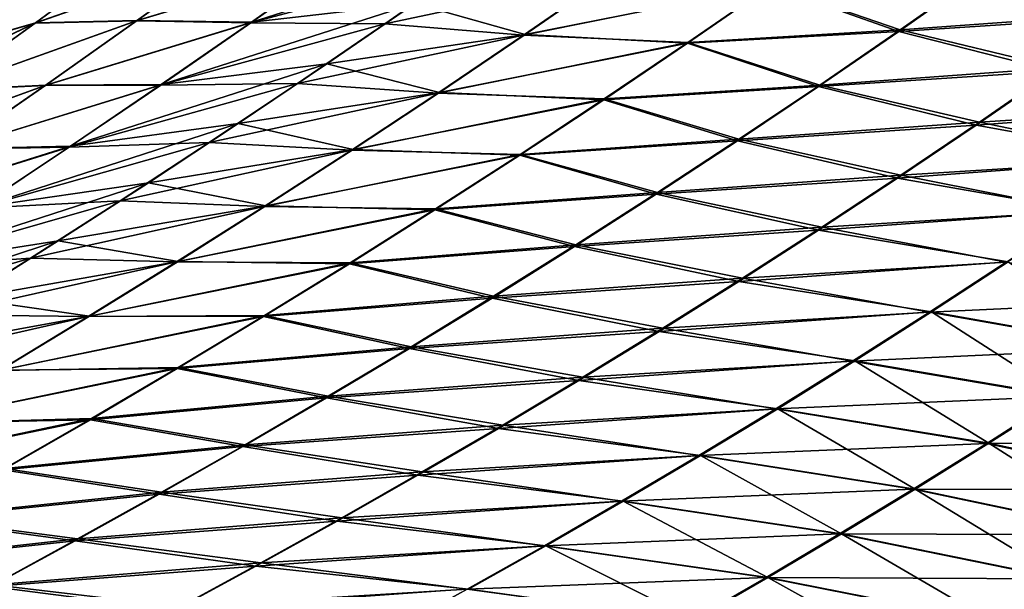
# Model space of a CAD drawing. Header units: metres. Extents: x -24 to 72, y -247 to 22.
# Tile 418 of 573: x 15.87 to 18.43, y -18.06 to -16.58. Entities that reach past the tile are written whole.
import ezdxf

# ---------------------------------------------------------------- set-up
doc = ezdxf.new("R2010")
doc.units = ezdxf.units.M
doc.layers.add('solid_509589_MEDIA_SW0001', color=7, linetype='CONTINUOUS')

msp = doc.modelspace()

# ---------------------------------------------------------------- linework, layer by layer
at = {"layer": 'solid_509589_MEDIA_SW0001'}
for points in [[(14.965639, -16.621025, 131.413147), (16.088608, -15.536588, 131.413147), (14.897329, -16.54516, 131.622665)], [(16.141953, -15.588102, 131.192184), (16.088608, -15.536588, 131.413147), (14.965639, -16.621025, 131.413147)], [(15.015261, -16.676136, 131.192184), (16.141953, -15.588102, 131.192184), (14.965639, -16.621025, 131.413147)], [(16.174313, -15.619352, 130.963501), (16.141953, -15.588102, 131.192184), (15.015261, -16.676136, 131.192184)], [(16.185291, -15.629663), (15.055137, -16.721035), (-16.185291, -15.629663)], [(15.045362, -16.709568, 130.963501), (16.174313, -15.619352, 130.963501), (15.015261, -16.676136, 131.192184)], [(15.045362, -16.709568, 130.963501), (16.185146, -15.629813, 130.73114), (16.174313, -15.619352, 130.963501)], [(15.045362, -16.709568, 130.963501), (15.055439, -16.720758, 130.73114), (16.185146, -15.629813, 130.73114)], [(15.099808, -16.680702, 64.562958), (15.055137, -16.721035), (16.185291, -15.629663)], [(16.168852, -15.646668, 105.570198), (16.185146, -15.629813, 130.73114), (15.055439, -16.720758, 130.73114)], [(15.259353, -16.534878, 64.392204), (15.099808, -16.680702, 64.562958), (16.185291, -15.629663)], [(16.021149, -15.797873, 105.414856), (16.168852, -15.646668, 105.570198), (15.055439, -16.720758, 130.73114)], [(15.843926, -15.975606, 105.22776), (16.021149, -15.797873, 105.414856), (15.055439, -16.720758, 130.73114)], [(16.051014, -16.315691, 101.766273), (15.703963, -16.447422, 102.207169), (15.458014, -16.638691, 102.108353)], [(15.809325, -16.50045, 101.661072), (16.051014, -16.315691, 101.766273), (15.458014, -16.638691, 102.108353)], [(15.458785, -16.638235, 66.887901), (16.051281, -16.31575, 67.231262), (15.810092, -16.500092, 67.335579)], [(15.458785, -16.638235, 66.887901), (15.704275, -16.447359, 66.789993), (16.051281, -16.31575, 67.231262)], [(16.473713, -16.582201, 68.892471), (17.124548, -16.374151, 69.189949), (16.897781, -16.533508, 69.320778)], [(16.473713, -16.582201, 68.892471), (16.706045, -16.417997, 68.769142), (17.124548, -16.374151, 69.189949)], [(16.149799, -16.407314, 101.208076), (15.809325, -16.50045, 101.661072), (15.564839, -16.683867, 101.557022)], [(15.909248, -16.584642, 101.097244), (16.149799, -16.407314, 101.208076), (15.564839, -16.683867, 101.557022)], [(15.566026, -16.683161, 67.438766), (16.15061, -16.407028, 67.788902), (15.910503, -16.584, 67.898911)], [(15.566026, -16.683161, 67.438766), (15.810092, -16.500092, 67.335579), (16.15061, -16.407028, 67.788902)], [(16.408461, -16.409773, 100.712242), (16.149799, -16.407314, 101.208076), (15.909248, -16.584642, 101.097244)], [(16.173174, -16.579254, 100.595818), (16.408461, -16.409773, 100.712242), (15.909248, -16.584642, 101.097244)], [(15.910503, -16.584, 67.898911), (16.15061, -16.407028, 67.788902), (16.40996, -16.409101, 68.284538)], [(15.910503, -16.584, 67.898911), (16.40996, -16.409101, 68.284538), (16.175089, -16.578278, 68.400208)], [(16.702906, -16.419676, 100.227005), (16.408461, -16.409773, 100.712242), (16.173174, -16.579254, 100.595818)], [(16.470163, -16.584133, 100.103012), (16.702906, -16.419676, 100.227005), (16.173174, -16.579254, 100.595818)], [(16.175089, -16.578278, 68.400208), (16.40996, -16.409101, 68.284538), (16.706045, -16.417997, 68.769142)], [(16.175089, -16.578278, 68.400208), (16.706045, -16.417997, 68.769142), (16.473713, -16.582201, 68.892471)], [(17.045383, -16.429426, 99.762451), (16.702906, -16.419676, 100.227005), (16.470163, -16.584133, 100.103012)], [(16.819742, -16.586788, 99.632584), (17.045383, -16.429426, 99.762451), (16.470163, -16.584133, 100.103012)], [(17.402935, -16.462955, 99.303169), (17.045383, -16.429426, 99.762451), (16.819742, -16.586788, 99.632584)], [(18.161491, -16.602455, 98.403801), (18.369558, -16.456261, 98.556923), (17.824949, -16.48583, 98.883759)], [(18.775171, -16.558048, 98.135712), (18.369558, -16.456261, 98.556923), (18.161491, -16.602455, 98.403801)], [(17.181322, -16.61602, 99.165291), (17.402935, -16.462955, 99.303169), (16.819742, -16.586788, 99.632584)], [(16.897781, -16.533508, 69.320778), (17.406525, -16.461445, 69.693474), (17.185268, -16.614361, 69.830894)], [(17.824949, -16.48583, 98.883759), (17.402935, -16.462955, 99.303169), (17.181322, -16.61602, 99.165291)], [(17.185268, -16.614361, 69.830894), (17.406525, -16.461445, 69.693474), (17.823467, -16.488159, 70.116875)], [(17.823467, -16.488159, 70.116875), (18.365835, -16.46051, 70.446342), (18.158089, -16.606512, 70.599136)], [(18.158089, -16.606512, 70.599136), (18.365835, -16.46051, 70.446342), (18.766262, -16.566444, 70.87281)], [(17.608829, -16.635069, 98.7379), (17.824949, -16.48583, 98.883759), (17.181322, -16.61602, 99.165291)], [(17.185268, -16.614361, 69.830894), (17.823467, -16.488159, 70.116875), (17.607605, -16.637266, 70.26239)], [(17.607605, -16.637266, 70.26239), (17.823467, -16.488159, 70.116875), (18.158089, -16.606512, 70.599136)], [(18.161491, -16.602455, 98.403801), (17.824949, -16.48583, 98.883759), (17.608829, -16.635069, 98.7379)], [(16.238989, -16.744658, 69.014908), (16.897781, -16.533508, 69.320778), (16.668848, -16.690924, 69.450836)], [(16.238989, -16.744658, 69.014908), (16.473713, -16.582201, 68.892471), (16.897781, -16.533508, 69.320778)], [(16.668848, -16.690924, 69.450836), (16.897781, -16.533508, 69.320778), (17.185268, -16.614361, 69.830894)], [(18.572201, -16.701502, 97.974007), (18.775171, -16.558048, 98.135712), (18.161491, -16.602455, 98.403801)], [(15.319014, -16.865044, 67.540756), (15.910503, -16.584, 67.898911), (15.667623, -16.759573, 68.00782)], [(15.319014, -16.865044, 67.540756), (15.566026, -16.683161, 67.438766), (15.910503, -16.584, 67.898911)], [(16.173174, -16.579254, 100.595818), (15.909248, -16.584642, 101.097244), (15.66608, -16.760435, 100.987587)], [(15.935502, -16.747034, 100.480499), (16.173174, -16.579254, 100.595818), (15.66608, -16.760435, 100.987587)], [(15.667623, -16.759573, 68.00782), (16.175089, -16.578278, 68.400208), (15.937654, -16.745907, 68.514908)], [(15.667623, -16.759573, 68.00782), (15.910503, -16.584, 67.898911), (16.175089, -16.578278, 68.400208)], [(16.470163, -16.584133, 100.103012), (16.173174, -16.579254, 100.595818), (15.935502, -16.747034, 100.480499)], [(16.235212, -16.746683, 99.980064), (16.470163, -16.584133, 100.103012), (15.935502, -16.747034, 100.480499)], [(15.937654, -16.745907, 68.514908), (16.175089, -16.578278, 68.400208), (16.473713, -16.582201, 68.892471)], [(15.937654, -16.745907, 68.514908), (16.473713, -16.582201, 68.892471), (16.238989, -16.744658, 69.014908)], [(16.819742, -16.586788, 99.632584), (16.470163, -16.584133, 100.103012), (16.235212, -16.746683, 99.980064)], [(18.158089, -16.606512, 70.599136), (18.766262, -16.566444, 70.87281), (18.563498, -16.709736, 71.034355)], [(15.909248, -16.584642, 101.097244), (15.564839, -16.683867, 101.557022), (15.317555, -16.865967, 101.454247)], [(15.66608, -16.760435, 100.987587), (15.909248, -16.584642, 101.097244), (15.317555, -16.865967, 101.454247)], [(16.592154, -16.742105, 99.503647), (16.819742, -16.586788, 99.632584), (16.235212, -16.746683, 99.980064)], [(17.181322, -16.61602, 99.165291), (16.819742, -16.586788, 99.632584), (16.592154, -16.742105, 99.503647)], [(17.607605, -16.637266, 70.26239), (18.158089, -16.606512, 70.599136), (17.948938, -16.750088, 70.751534)], [(17.952181, -16.746094, 98.251213), (18.161491, -16.602455, 98.403801), (17.608829, -16.635069, 98.7379)], [(17.948938, -16.750088, 70.751534), (18.158089, -16.606512, 70.599136), (18.563498, -16.709736, 71.034355)], [(18.572201, -16.701502, 97.974007), (18.161491, -16.602455, 98.403801), (17.952181, -16.746094, 98.251213)], [(16.957973, -16.76685, 99.028252), (17.181322, -16.61602, 99.165291), (16.592154, -16.742105, 99.503647)], [(16.668848, -16.690924, 69.450836), (17.185268, -16.614361, 69.830894), (16.962118, -16.765173, 69.967613)], [(17.608829, -16.635069, 98.7379), (17.181322, -16.61602, 99.165291), (16.957973, -16.76685, 99.028252)], [(17.391214, -16.781895, 98.592751), (17.608829, -16.635069, 98.7379), (16.957973, -16.76685, 99.028252)], [(16.962118, -16.765173, 69.967613), (17.185268, -16.614361, 69.830894), (17.607605, -16.637266, 70.26239)], [(17.952181, -16.746094, 98.251213), (17.608829, -16.635069, 98.7379), (17.391214, -16.781895, 98.592751)], [(16.962118, -16.765173, 69.967613), (17.607605, -16.637266, 70.26239), (17.390091, -16.784081, 70.407326)], [(17.390091, -16.784081, 70.407326), (17.607605, -16.637266, 70.26239), (17.948938, -16.750088, 70.751534)], [(16.001898, -16.905378, 69.13633), (16.668848, -16.690924, 69.450836), (16.437778, -16.846403, 69.580025)], [(16.001898, -16.905378, 69.13633), (16.238989, -16.744658, 69.014908), (16.668848, -16.690924, 69.450836)], [(16.437778, -16.846403, 69.580025), (16.668848, -16.690924, 69.450836), (16.962118, -16.765173, 69.967613)], [(17.948938, -16.750088, 70.751534), (18.563498, -16.709736, 71.034355), (18.359594, -16.850418, 71.195602)], [(18.368238, -16.842236, 97.812737), (18.572201, -16.701502, 97.974007), (17.952181, -16.746094, 98.251213)], [(18.359594, -16.850418, 71.195602), (18.563498, -16.709736, 71.034355), (19.036842, -16.798977, 71.412888)], [(19.031744, -16.799923, 97.585312), (18.572201, -16.701502, 97.974007), (18.368238, -16.842236, 97.812737)], [(15.935502, -16.747034, 100.480499), (15.66608, -16.760435, 100.987587), (15.420281, -16.934742, 100.879219)], [(15.695434, -16.913164, 100.366386), (15.935502, -16.747034, 100.480499), (15.420281, -16.934742, 100.879219)], [(15.42193, -16.933817, 68.115578), (15.937654, -16.745907, 68.514908), (15.697656, -16.912027, 68.628532)], [(15.42193, -16.933817, 68.115578), (15.667623, -16.759573, 68.00782), (15.937654, -16.745907, 68.514908)], [(16.235212, -16.746683, 99.980064), (15.935502, -16.747034, 100.480499), (15.695434, -16.913164, 100.366386)], [(15.998046, -16.907375, 99.858261), (16.235212, -16.746683, 99.980064), (15.695434, -16.913164, 100.366386)], [(15.697656, -16.912027, 68.628532), (16.238989, -16.744658, 69.014908), (16.001898, -16.905378, 69.13633)], [(15.697656, -16.912027, 68.628532), (15.937654, -16.745907, 68.514908), (16.238989, -16.744658, 69.014908)], [(16.592154, -16.742105, 99.503647), (16.235212, -16.746683, 99.980064), (15.998046, -16.907375, 99.858261)], [(16.362619, -16.89542, 99.375732), (16.592154, -16.742105, 99.503647), (15.998046, -16.907375, 99.858261)], [(16.957973, -16.76685, 99.028252), (16.592154, -16.742105, 99.503647), (16.362619, -16.89542, 99.375732)], [(17.390091, -16.784081, 70.407326), (17.948938, -16.750088, 70.751534), (17.738436, -16.891228, 70.903427)], [(17.741655, -16.887205, 98.099258), (17.952181, -16.746094, 98.251213), (17.391214, -16.781895, 98.592751)], [(17.738436, -16.891228, 70.903427), (17.948938, -16.750088, 70.751534), (18.359594, -16.850418, 71.195602)], [(18.368238, -16.842236, 97.812737), (17.952181, -16.746094, 98.251213), (17.741655, -16.887205, 98.099258)], [(16.732904, -16.91548, 98.892143), (16.957973, -16.76685, 99.028252), (16.362619, -16.89542, 99.375732)], [(16.437778, -16.846403, 69.580025), (16.962118, -16.765173, 69.967613), (16.73711, -16.913879, 70.103523)], [(17.391214, -16.781895, 98.592751), (16.957973, -16.76685, 99.028252), (16.732904, -16.91548, 98.892143)], [(17.172123, -16.926342, 98.448418), (17.391214, -16.781895, 98.592751), (16.732904, -16.91548, 98.892143)], [(16.73711, -16.913879, 70.103523), (16.962118, -16.765173, 69.967613), (17.390091, -16.784081, 70.407326)], [(16.73711, -16.913879, 70.103523), (17.390091, -16.784081, 70.407326), (17.170969, -16.928602, 70.551552)], [(17.170969, -16.928602, 70.551552), (17.390091, -16.784081, 70.407326), (17.738436, -16.891228, 70.903427)], [(17.741655, -16.887205, 98.099258), (17.391214, -16.781895, 98.592751), (17.172123, -16.926342, 98.448418)], [(18.359594, -16.850418, 71.195602), (19.036842, -16.798977, 71.412888), (18.839626, -16.937477, 71.582619)], [(18.834169, -16.938416, 97.415489), (19.031744, -16.799923, 97.585312), (18.368238, -16.842236, 97.812737)], [(15.762465, -17.064373, 69.256615), (16.437778, -16.846403, 69.580025), (16.204601, -16.999952, 69.708206)], [(15.762465, -17.064373, 69.256615), (16.001898, -16.905378, 69.13633), (16.437778, -16.846403, 69.580025)], [(16.204601, -16.999952, 69.708206), (16.437778, -16.846403, 69.580025), (16.73711, -16.913879, 70.103523)], [(17.738436, -16.891228, 70.903427), (18.359594, -16.850418, 71.195602), (18.154604, -16.988483, 71.356438)], [(18.163326, -16.980276, 97.65197), (18.368238, -16.842236, 97.812737), (17.741655, -16.887205, 98.099258)], [(18.154604, -16.988483, 71.356438), (18.359594, -16.850418, 71.195602), (18.839626, -16.937477, 71.582619)], [(18.834169, -16.938416, 97.415489), (18.368238, -16.842236, 97.812737), (18.163326, -16.980276, 97.65197)], [(17.170969, -16.928602, 70.551552), (17.738436, -16.891228, 70.903427), (17.526621, -17.029928, 71.054695)], [(17.529947, -17.025818, 97.948006), (17.741655, -16.887205, 98.099258), (17.172123, -16.926342, 98.448418)], [(17.526621, -17.029928, 71.054695), (17.738436, -16.891228, 70.903427), (18.154604, -16.988483, 71.356438)], [(18.163326, -16.980276, 97.65197), (17.741655, -16.887205, 98.099258), (17.529947, -17.025818, 97.948006)], [(15.998046, -16.907375, 99.858261), (15.695434, -16.913164, 100.366386), (15.452957, -17.077694, 100.253578)], [(15.758661, -17.066256, 99.737701), (15.998046, -16.907375, 99.858261), (15.452957, -17.077694, 100.253578)], [(15.455117, -17.076651, 68.740967), (16.001898, -16.905378, 69.13633), (15.762465, -17.064373, 69.256615)], [(15.455117, -17.076651, 68.740967), (15.697656, -16.912027, 68.628532), (16.001898, -16.905378, 69.13633)], [(16.362619, -16.89542, 99.375732), (15.998046, -16.907375, 99.858261), (15.758661, -17.066256, 99.737701)], [(16.131145, -17.046772, 99.24894), (16.362619, -16.89542, 99.375732), (15.758661, -17.066256, 99.737701)], [(16.732904, -16.91548, 98.892143), (16.362619, -16.89542, 99.375732), (16.131145, -17.046772, 99.24894)], [(16.50613, -17.061951, 98.757072), (16.732904, -16.91548, 98.892143), (16.131145, -17.046772, 99.24894)], [(16.204601, -16.999952, 69.708206), (16.73711, -16.913879, 70.103523), (16.510281, -17.06048, 70.238487)], [(17.172123, -16.926342, 98.448418), (16.732904, -16.91548, 98.892143), (16.50613, -17.061951, 98.757072)], [(16.510281, -17.06048, 70.238487), (16.73711, -16.913879, 70.103523), (17.170969, -16.928602, 70.551552)], [(16.951588, -17.068441, 98.304985), (17.172123, -16.926342, 98.448418), (16.50613, -17.061951, 98.757072)], [(16.510281, -17.06048, 70.238487), (17.170969, -16.928602, 70.551552), (16.950275, -17.070822, 70.694962)], [(16.950275, -17.070822, 70.694962), (17.170969, -16.928602, 70.551552), (17.526621, -17.029928, 71.054695)], [(17.529947, -17.025818, 97.948006), (17.172123, -16.926342, 98.448418), (16.951588, -17.068441, 98.304985)], [(18.154604, -16.988483, 71.356438), (18.839626, -16.937477, 71.582619), (18.641596, -17.073208, 71.75206)], [(18.635921, -17.07407, 97.24604), (18.834169, -16.938416, 97.415489), (18.163326, -16.980276, 97.65197)], [(17.526621, -17.029928, 71.054695), (18.154604, -16.988483, 71.356438), (17.948574, -17.12392, 71.516731)], [(17.95751, -17.115646, 97.491814), (18.163326, -16.980276, 97.65197), (17.529947, -17.025818, 97.948006)], [(17.948574, -17.12392, 71.516731), (18.154604, -16.988483, 71.356438), (18.641596, -17.073208, 71.75206)], [(18.635921, -17.07407, 97.24604), (18.163326, -16.980276, 97.65197), (17.95751, -17.115646, 97.491814)], [(15.520712, -17.221649, 69.375656), (16.204601, -16.999952, 69.708206), (15.969343, -17.151573, 69.835266)], [(15.520712, -17.221649, 69.375656), (15.762465, -17.064373, 69.256615), (16.204601, -16.999952, 69.708206)], [(15.969343, -17.151573, 69.835266), (16.204601, -16.999952, 69.708206), (16.510281, -17.06048, 70.238487)], [(16.950275, -17.070822, 70.694962), (17.526621, -17.029928, 71.054695), (17.313543, -17.166178, 71.2052)], [(17.317116, -17.161945, 97.797577), (17.529947, -17.025818, 97.948006), (16.951588, -17.068441, 98.304985)], [(17.313543, -17.166178, 71.2052), (17.526621, -17.029928, 71.054695), (17.948574, -17.12392, 71.516731)], [(17.95751, -17.115646, 97.491814), (17.529947, -17.025818, 97.948006), (17.317116, -17.161945, 97.797577)], [(16.131145, -17.046772, 99.24894), (15.758661, -17.066256, 99.737701), (15.517064, -17.22337, 99.618492)], [(15.897759, -17.196192, 99.123367), (16.131145, -17.046772, 99.24894), (15.517064, -17.22337, 99.618492)], [(16.50613, -17.061951, 98.757072), (16.131145, -17.046772, 99.24894), (15.897759, -17.196192, 99.123367)], [(16.277702, -17.206272, 98.623138), (16.50613, -17.061951, 98.757072), (15.897759, -17.196192, 99.123367)], [(15.969343, -17.151573, 69.835266), (16.510281, -17.06048, 70.238487), (16.281664, -17.204973, 70.372391)], [(16.951588, -17.068441, 98.304985), (16.50613, -17.061951, 98.757072), (16.277702, -17.206272, 98.623138)], [(16.72967, -17.208197, 98.162582), (16.951588, -17.068441, 98.304985), (16.277702, -17.206272, 98.623138)], [(16.281664, -17.204973, 70.372391), (16.510281, -17.06048, 70.238487), (16.950275, -17.070822, 70.694962)], [(16.281664, -17.204973, 70.372391), (16.950275, -17.070822, 70.694962), (16.72806, -17.210735, 70.837418)], [(16.72806, -17.210735, 70.837418), (16.950275, -17.070822, 70.694962), (17.313543, -17.166178, 71.2052)], [(17.317116, -17.161945, 97.797577), (16.951588, -17.068441, 98.304985), (16.72967, -17.208197, 98.162582)], [(17.948574, -17.12392, 71.516731), (18.641596, -17.073208, 71.75206), (18.442808, -17.206158, 71.921104)], [(18.437056, -17.2069, 97.077072), (18.635921, -17.07407, 97.24604), (17.95751, -17.115646, 97.491814)], [(17.750862, -17.248346, 97.33239), (17.95751, -17.115646, 97.491814), (17.317116, -17.161945, 97.797577)], [(18.437056, -17.2069, 97.077072), (17.95751, -17.115646, 97.491814), (17.750862, -17.248346, 97.33239)], [(17.313543, -17.166178, 71.2052), (17.948574, -17.12392, 71.516731), (17.74157, -17.256716, 71.676353)], [(17.74157, -17.256716, 71.676353), (17.948574, -17.12392, 71.516731), (18.442808, -17.206158, 71.921104)], [(15.276677, -17.377214, 69.493317), (15.969343, -17.151573, 69.835266), (15.732052, -17.301268, 69.961082)], [(15.276677, -17.377214, 69.493317), (15.520712, -17.221649, 69.375656), (15.969343, -17.151573, 69.835266)], [(15.732052, -17.301268, 69.961082), (15.969343, -17.151573, 69.835266), (16.281664, -17.204973, 70.372391)], [(16.72806, -17.210735, 70.837418), (17.313543, -17.166178, 71.2052), (17.099285, -17.299967, 71.354828)], [(17.103231, -17.295582, 97.648094), (17.317116, -17.161945, 97.797577), (16.72967, -17.208197, 98.162582)], [(17.099285, -17.299967, 71.354828), (17.313543, -17.166178, 71.2052), (17.74157, -17.256716, 71.676353)], [(17.750862, -17.248346, 97.33239), (17.317116, -17.161945, 97.797577), (17.103231, -17.295582, 97.648094)], [(15.897759, -17.196192, 99.123367), (15.517064, -17.22337, 99.618492), (15.273303, -17.378735, 99.500748)], [(15.662516, -17.343685, 98.999138), (15.897759, -17.196192, 99.123367), (15.273303, -17.378735, 99.500748)], [(16.277702, -17.206272, 98.623138), (15.897759, -17.196192, 99.123367), (15.662516, -17.343685, 98.999138)], [(16.047686, -17.34845, 98.490479), (16.277702, -17.206272, 98.623138), (15.662516, -17.343685, 98.999138)], [(15.732052, -17.301268, 69.961082), (16.281664, -17.204973, 70.372391), (16.051353, -17.347351, 70.505112)], [(16.72967, -17.208197, 98.162582), (16.277702, -17.206272, 98.623138), (16.047686, -17.34845, 98.490479)], [(16.506437, -17.34561, 98.021339), (16.72967, -17.208197, 98.162582), (16.047686, -17.34845, 98.490479)], [(16.051353, -17.347351, 70.505112), (16.281664, -17.204973, 70.372391), (16.72806, -17.210735, 70.837418)], [(16.051353, -17.347351, 70.505112), (16.72806, -17.210735, 70.837418), (16.504427, -17.348331, 70.978783)], [(16.504427, -17.348331, 70.978783), (16.72806, -17.210735, 70.837418), (17.099285, -17.299967, 71.354828)], [(17.103231, -17.295582, 97.648094), (16.72967, -17.208197, 98.162582), (16.506437, -17.34561, 98.021339)], [(17.74157, -17.256716, 71.676353), (18.442808, -17.206158, 71.921104), (18.24333, -17.336309, 72.089607)], [(18.237656, -17.336901, 96.908707), (18.437056, -17.2069, 97.077072), (17.750862, -17.248346, 97.33239)], [(18.961235, -17.302605, 96.70784), (18.437056, -17.2069, 97.077072), (18.237656, -17.336901, 96.908707)], [(18.776251, -17.430286, 72.468086), (18.24333, -17.336309, 72.089607), (18.442808, -17.206158, 71.921104)], [(17.543465, -17.37837, 97.17382), (17.750862, -17.248346, 97.33239), (17.103231, -17.295582, 97.648094)], [(18.237656, -17.336901, 96.908707), (17.750862, -17.248346, 97.33239), (17.543465, -17.37837, 97.17382)], [(17.099285, -17.299967, 71.354828), (17.74157, -17.256716, 71.676353), (17.533691, -17.386852, 71.835159)], [(17.533691, -17.386852, 71.835159), (17.74157, -17.256716, 71.676353), (18.24333, -17.336309, 72.089607)], [(15.492827, -17.44903, 70.085533), (15.732052, -17.301268, 69.961082), (16.051353, -17.347351, 70.505112)], [(16.504427, -17.348331, 70.978783), (17.099285, -17.299967, 71.354828), (16.883955, -17.431274, 71.503426)], [(16.888365, -17.426725, 97.499702), (17.103231, -17.295582, 97.648094), (16.506437, -17.34561, 98.021339)], [(16.883955, -17.431274, 71.503426), (17.099285, -17.299967, 71.354828), (17.533691, -17.386852, 71.835159)], [(17.543465, -17.37837, 97.17382), (17.103231, -17.295582, 97.648094), (16.888365, -17.426725, 97.499702)], [(18.769875, -17.430754, 96.530739), (18.961235, -17.302605, 96.70784), (18.237656, -17.336901, 96.908707)], [(16.047686, -17.34845, 98.490479), (15.662516, -17.343685, 98.999138), (15.425467, -17.489265, 98.876373)], [(15.816133, -17.488489, 98.359222), (16.047686, -17.34845, 98.490479), (15.425467, -17.489265, 98.876373)], [(15.492827, -17.44903, 70.085533), (16.051353, -17.347351, 70.505112), (15.819451, -17.487602, 70.636513)], [(16.506437, -17.34561, 98.021339), (16.047686, -17.34845, 98.490479), (15.816133, -17.488489, 98.359222)], [(16.281954, -17.48068, 97.881386), (16.506437, -17.34561, 98.021339), (15.816133, -17.488489, 98.359222)], [(15.819451, -17.487602, 70.636513), (16.051353, -17.347351, 70.505112), (16.504427, -17.348331, 70.978783)], [(15.819451, -17.487602, 70.636513), (16.504427, -17.348331, 70.978783), (16.279478, -17.483595, 71.118927)], [(16.279478, -17.483595, 71.118927), (16.504427, -17.348331, 70.978783), (16.883955, -17.431274, 71.503426)], [(16.888365, -17.426725, 97.499702), (16.506437, -17.34561, 98.021339), (16.281954, -17.48068, 97.881386)], [(17.533691, -17.386852, 71.835159), (18.24333, -17.336309, 72.089607), (18.043272, -17.463644, 72.257416)], [(18.037809, -17.464066, 96.741089), (18.237656, -17.336901, 96.908707), (17.543465, -17.37837, 97.17382)], [(18.769875, -17.430754, 96.530739), (18.237656, -17.336901, 96.908707), (18.037809, -17.464066, 96.741089)], [(18.584564, -17.555628, 72.644798), (18.043272, -17.463644, 72.257416), (18.24333, -17.336309, 72.089607)], [(18.776251, -17.430286, 72.468086), (18.584564, -17.555628, 72.644798), (18.24333, -17.336309, 72.089607)], [(17.335394, -17.505711, 97.016258), (17.543465, -17.37837, 97.17382), (16.888365, -17.426725, 97.499702)], [(18.037809, -17.464066, 96.741089), (17.543465, -17.37837, 97.17382), (17.335394, -17.505711, 97.016258)], [(16.883955, -17.431274, 71.503426), (17.533691, -17.386852, 71.835159), (17.325047, -17.514311, 71.993004)], [(17.325047, -17.514311, 71.993004), (17.533691, -17.386852, 71.835159), (18.043272, -17.463644, 72.257416)], [(16.672583, -17.55538, 97.352516), (16.888365, -17.426725, 97.499702), (16.281954, -17.48068, 97.881386)], [(17.335394, -17.505711, 97.016258), (16.888365, -17.426725, 97.499702), (16.672583, -17.55538, 97.352516)], [(16.279478, -17.483595, 71.118927), (16.883955, -17.431274, 71.503426), (16.667654, -17.560089, 71.650856)], [(16.667654, -17.560089, 71.650856), (16.883955, -17.431274, 71.503426), (17.325047, -17.514311, 71.993004)], [(18.578365, -17.555933, 96.35424), (18.769875, -17.430754, 96.530739), (18.037809, -17.464066, 96.741089)], [(16.281954, -17.48068, 97.881386), (15.816133, -17.488489, 98.359222), (15.583092, -17.626402, 98.229477)], [(16.056269, -17.613424, 97.742828), (16.281954, -17.48068, 97.881386), (15.583092, -17.626402, 98.229477)], [(16.672583, -17.55538, 97.352516), (16.281954, -17.48068, 97.881386), (16.056269, -17.613424, 97.742828)], [(17.325047, -17.514311, 71.993004), (18.043272, -17.463644, 72.257416), (17.842737, -17.58814, 72.42437)], [(17.837601, -17.588383, 96.574356), (18.037809, -17.464066, 96.741089), (17.335394, -17.505711, 97.016258)], [(18.578365, -17.555933, 96.35424), (18.037809, -17.464066, 96.741089), (17.837601, -17.588383, 96.574356)], [(18.392687, -17.677998, 72.820801), (17.842737, -17.58814, 72.42437), (18.043272, -17.463644, 72.257416)], [(18.584564, -17.555628, 72.644798), (18.392687, -17.677998, 72.820801), (18.043272, -17.463644, 72.257416)], [(15.586055, -17.625715, 70.766464), (16.279478, -17.483595, 71.118927), (16.053314, -17.61651, 71.257706)], [(15.586055, -17.625715, 70.766464), (15.819451, -17.487602, 70.636513), (16.279478, -17.483595, 71.118927)], [(16.053314, -17.61651, 71.257706), (16.279478, -17.483595, 71.118927), (16.667654, -17.560089, 71.650856)], [(17.126715, -17.630375, 96.859818), (17.335394, -17.505711, 97.016258), (16.672583, -17.55538, 97.352516)], [(17.837601, -17.588383, 96.574356), (17.335394, -17.505711, 97.016258), (17.126715, -17.630375, 96.859818)], [(16.667654, -17.560089, 71.650856), (17.325047, -17.514311, 71.993004), (17.115738, -17.639072, 72.149734)], [(17.115738, -17.639072, 72.149734), (17.325047, -17.514311, 71.993004), (17.842737, -17.58814, 72.42437)], [(16.455923, -17.681574, 97.206635), (16.672583, -17.55538, 97.352516), (16.056269, -17.613424, 97.742828)], [(17.126715, -17.630375, 96.859818), (16.672583, -17.55538, 97.352516), (16.455923, -17.681574, 97.206635)], [(18.386793, -17.678133, 96.178467), (18.578365, -17.555933, 96.35424), (17.837601, -17.588383, 96.574356)], [(19.125803, -17.677109, 95.985565), (18.578365, -17.555933, 96.35424), (18.386793, -17.678133, 96.178467)], [(18.949657, -17.797934, 73.199051), (18.392687, -17.677998, 72.820801), (18.584564, -17.555628, 72.644798)], [(16.053314, -17.61651, 71.257706), (16.667654, -17.560089, 71.650856), (16.450474, -17.68639, 71.796959)], [(16.450474, -17.68639, 71.796959), (16.667654, -17.560089, 71.650856), (17.115738, -17.639072, 72.149734)], [(17.115738, -17.639072, 72.149734), (17.842737, -17.58814, 72.42437), (17.64183, -17.709776, 72.590317)], [(17.637094, -17.709866, 96.408615), (17.837601, -17.588383, 96.574356), (17.126715, -17.630375, 96.859818)], [(18.386793, -17.678133, 96.178467), (17.837601, -17.588383, 96.574356), (17.637094, -17.709866, 96.408615)], [(18.200724, -17.797369, 72.995926), (17.64183, -17.709776, 72.590317), (17.842737, -17.58814, 72.42437)], [(18.392687, -17.677998, 72.820801), (18.200724, -17.797369, 72.995926), (17.842737, -17.58814, 72.42437)], [(16.056269, -17.613424, 97.742828), (15.583092, -17.626402, 98.229477), (15.348583, -17.762239, 98.101334)], [(15.829407, -17.743889, 97.605774), (16.056269, -17.613424, 97.742828), (15.348583, -17.762239, 98.101334)], [(15.351248, -17.761681, 70.894844), (16.053314, -17.61651, 71.257706), (15.826013, -17.74707, 71.394989)], [(15.351248, -17.761681, 70.894844), (15.586055, -17.625715, 70.766464), (16.053314, -17.61651, 71.257706)], [(15.826013, -17.74707, 71.394989), (16.053314, -17.61651, 71.257706), (16.450474, -17.68639, 71.796959)], [(16.455923, -17.681574, 97.206635), (16.056269, -17.613424, 97.742828), (15.829407, -17.743889, 97.605774)], [(16.917471, -17.752405, 96.704582), (17.126715, -17.630375, 96.859818), (16.455923, -17.681574, 97.206635)], [(17.637094, -17.709866, 96.408615), (17.126715, -17.630375, 96.859818), (16.917471, -17.752405, 96.704582)], [(16.450474, -17.68639, 71.796959), (17.115738, -17.639072, 72.149734), (16.905851, -17.761127, 72.305191)], [(16.905851, -17.761127, 72.305191), (17.115738, -17.639072, 72.149734), (17.64183, -17.709776, 72.590317)], [(15.826013, -17.74707, 71.394989), (16.450474, -17.68639, 71.796959), (16.232456, -17.810204, 71.941658)], [(16.23842, -17.805355, 97.062141), (16.455923, -17.681574, 97.206635), (15.829407, -17.743889, 97.605774)], [(16.232456, -17.810204, 71.941658), (16.450474, -17.68639, 71.796959), (16.905851, -17.761127, 72.305191)], [(16.917471, -17.752405, 96.704582), (16.455923, -17.681574, 97.206635), (16.23842, -17.805355, 97.062141)], [(18.195236, -17.797363, 96.003548), (18.386793, -17.678133, 96.178467), (17.637094, -17.709866, 96.408615)], [(18.942995, -17.797922, 95.800735), (18.386793, -17.678133, 96.178467), (18.195236, -17.797363, 96.003548)], [(18.766768, -17.915787, 73.383377), (18.200724, -17.797369, 72.995926), (18.392687, -17.677998, 72.820801)], [(18.942995, -17.797922, 95.800735), (19.125803, -17.677109, 95.985565), (18.386793, -17.678133, 96.178467)], [(18.949657, -17.797934, 73.199051), (18.766768, -17.915787, 73.383377), (18.392687, -17.677998, 72.820801)], [(16.905851, -17.761127, 72.305191), (17.64183, -17.709776, 72.590317), (17.440638, -17.828545, 72.755119)], [(17.436348, -17.82855, 96.243958), (17.637094, -17.709866, 96.408615), (16.917471, -17.752405, 96.704582)], [(18.195236, -17.797363, 96.003548), (17.637094, -17.709866, 96.408615), (17.436348, -17.82855, 96.243958)], [(18.008762, -17.913734, 73.170029), (17.440638, -17.828545, 72.755119), (17.64183, -17.709776, 72.590317)], [(18.200724, -17.797369, 72.995926), (18.008762, -17.913734, 73.170029), (17.64183, -17.709776, 72.590317)], [(15.597573, -17.875336, 71.530708), (15.826013, -17.74707, 71.394989), (16.232456, -17.810204, 71.941658)], [(16.23842, -17.805355, 97.062141), (15.829407, -17.743889, 97.605774), (15.601395, -17.872122, 97.470291)], [(16.232456, -17.810204, 71.941658), (16.905851, -17.761127, 72.305191), (16.695406, -17.880526, 72.459328)], [(16.707706, -17.871838, 96.550644), (16.917471, -17.752405, 96.704582), (16.23842, -17.805355, 97.062141)], [(16.695406, -17.880526, 72.459328), (16.905851, -17.761127, 72.305191), (17.440638, -17.828545, 72.755119)], [(17.436348, -17.82855, 96.243958), (16.917471, -17.752405, 96.704582), (16.707706, -17.871838, 96.550644)], [(15.597573, -17.875336, 71.530708), (16.232456, -17.810204, 71.941658), (16.013584, -17.931608, 72.0849)], [(16.020107, -17.926764, 96.919113), (16.23842, -17.805355, 97.062141), (15.601395, -17.872122, 97.470291)], [(16.013584, -17.931608, 72.0849), (16.232456, -17.810204, 71.941658), (16.695406, -17.880526, 72.459328)], [(16.707706, -17.871838, 96.550644), (16.23842, -17.805355, 97.062141), (16.020107, -17.926764, 96.919113)], [(18.003759, -17.913656, 95.829567), (18.195236, -17.797363, 96.003548), (17.436348, -17.82855, 96.243958)], [(18.760515, -17.915648, 95.6166), (18.195236, -17.797363, 96.003548), (18.003759, -17.913656, 95.829567)], [(18.584169, -18.030514, 73.566818), (18.008762, -17.913734, 73.170029), (18.200724, -17.797369, 72.995926)], [(18.760515, -17.915648, 95.6166), (18.942995, -17.797922, 95.800735), (18.195236, -17.797363, 96.003548)], [(18.766768, -17.915787, 73.383377), (18.584169, -18.030514, 73.566818), (18.200724, -17.797369, 72.995926)], [(16.695406, -17.880526, 72.459328), (17.440638, -17.828545, 72.755119), (17.239178, -17.9445, 72.918701)], [(17.235411, -17.944477, 96.080482), (17.436348, -17.82855, 96.243958), (16.707706, -17.871838, 96.550644)], [(18.003759, -17.913656, 95.829567), (17.436348, -17.82855, 96.243958), (17.235411, -17.944477, 96.080482)], [(17.816837, -18.027145, 73.343048), (17.239178, -17.9445, 72.918701), (17.440638, -17.828545, 72.755119)], [(18.008762, -17.913734, 73.170029), (17.816837, -18.027145, 73.343048), (17.440638, -17.828545, 72.755119)], [(15.367966, -18.00139, 71.664833), (15.597573, -17.875336, 71.530708), (16.013584, -17.931608, 72.0849)], [(16.020107, -17.926764, 96.919113), (15.601395, -17.872122, 97.470291), (15.372255, -17.998171, 97.336456)], [(16.013584, -17.931608, 72.0849), (16.695406, -17.880526, 72.459328), (16.48439, -17.997345, 72.612099)], [(16.497461, -17.988714, 96.398079), (16.707706, -17.871838, 96.550644), (16.020107, -17.926764, 96.919113)], [(16.48439, -17.997345, 72.612099), (16.695406, -17.880526, 72.459328), (17.239178, -17.9445, 72.918701)], [(17.235411, -17.944477, 96.080482), (16.707706, -17.871838, 96.550644), (16.497461, -17.988714, 96.398079)], [(17.81242, -18.027048, 95.656601), (18.003759, -17.913656, 95.829567), (17.235411, -17.944477, 96.080482)], [(18.578438, -18.030315, 95.433258), (18.003759, -17.913656, 95.829567), (17.81242, -18.027048, 95.656601)], [(18.401911, -18.14216, 73.749313), (17.816837, -18.027145, 73.343048), (18.008762, -17.913734, 73.170029)], [(18.578438, -18.030315, 95.433258), (18.760515, -17.915648, 95.6166), (18.003759, -17.913656, 95.829567)], [(18.584169, -18.030514, 73.566818), (18.401911, -18.14216, 73.749313), (18.008762, -17.913734, 73.170029)], [(15.367966, -18.00139, 71.664833), (16.013584, -17.931608, 72.0849), (15.793841, -18.050684, 72.226662)], [(15.80101, -18.045847, 96.777634), (16.020107, -17.926764, 96.919113), (15.372255, -17.998171, 97.336456)], [(15.793841, -18.050684, 72.226662), (16.013584, -17.931608, 72.0849), (16.48439, -17.997345, 72.612099)], [(16.497461, -17.988714, 96.398079), (16.020107, -17.926764, 96.919113), (15.80101, -18.045847, 96.777634)], [(16.48439, -17.997345, 72.612099), (17.239178, -17.9445, 72.918701), (17.037458, -18.057716, 73.081047)], [(17.034332, -18.05768, 95.918251), (17.235411, -17.944477, 96.080482), (16.497461, -17.988714, 96.398079)], [(17.81242, -18.027048, 95.656601), (17.235411, -17.944477, 96.080482), (17.034332, -18.05768, 95.918251)], [(17.624964, -18.137672, 73.514961), (17.037458, -18.057716, 73.081047), (17.239178, -17.9445, 72.918701)], [(17.816837, -18.027145, 73.343048), (17.624964, -18.137672, 73.514961), (17.239178, -17.9445, 72.918701)], [(16.286764, -18.103083, 96.246956), (16.497461, -17.988714, 96.398079), (15.80101, -18.045847, 96.777634)], [(17.034332, -18.05768, 95.918251), (16.497461, -17.988714, 96.398079), (16.286764, -18.103083, 96.246956)], [(15.793841, -18.050684, 72.226662), (16.48439, -17.997345, 72.612099), (16.272802, -18.111664, 72.763489)], [(16.272802, -18.111664, 72.763489), (16.48439, -17.997345, 72.612099), (17.037458, -18.057716, 73.081047)], [(17.621283, -18.137575, 95.484756), (17.81242, -18.027048, 95.656601), (17.034332, -18.05768, 95.918251)], [(18.396835, -18.141956, 95.250786), (17.81242, -18.027048, 95.656601), (17.621283, -18.137575, 95.484756)], [(18.220022, -18.250793, 73.930824), (17.624964, -18.137672, 73.514961), (17.816837, -18.027145, 73.343048)], [(18.396835, -18.141956, 95.250786), (18.578438, -18.030315, 95.433258), (17.81242, -18.027048, 95.656601)], [(18.401911, -18.14216, 73.749313), (18.220022, -18.250793, 73.930824), (17.816837, -18.027145, 73.343048)], [(19.15881, -18.178205, 95.056137), (18.578438, -18.030315, 95.433258), (18.396835, -18.141956, 95.250786)], [(18.992796, -18.289227, 74.136375), (18.401911, -18.14216, 73.749313), (18.584169, -18.030514, 73.566818)], [(15.573211, -18.167509, 72.36692), (15.793841, -18.050684, 72.226662), (16.272802, -18.111664, 72.763489)], [(16.286764, -18.103083, 96.246956), (15.80101, -18.045847, 96.777634), (15.58114, -18.162651, 96.637749)], [(16.833141, -18.168205, 95.757355), (17.034332, -18.05768, 95.918251), (16.286764, -18.103083, 96.246956)], [(17.621283, -18.137575, 95.484756), (17.034332, -18.05768, 95.918251), (16.833141, -18.168205, 95.757355)]]:
    msp.add_3dface(points, dxfattribs=at)

doc.saveas('drawing.dxf')
